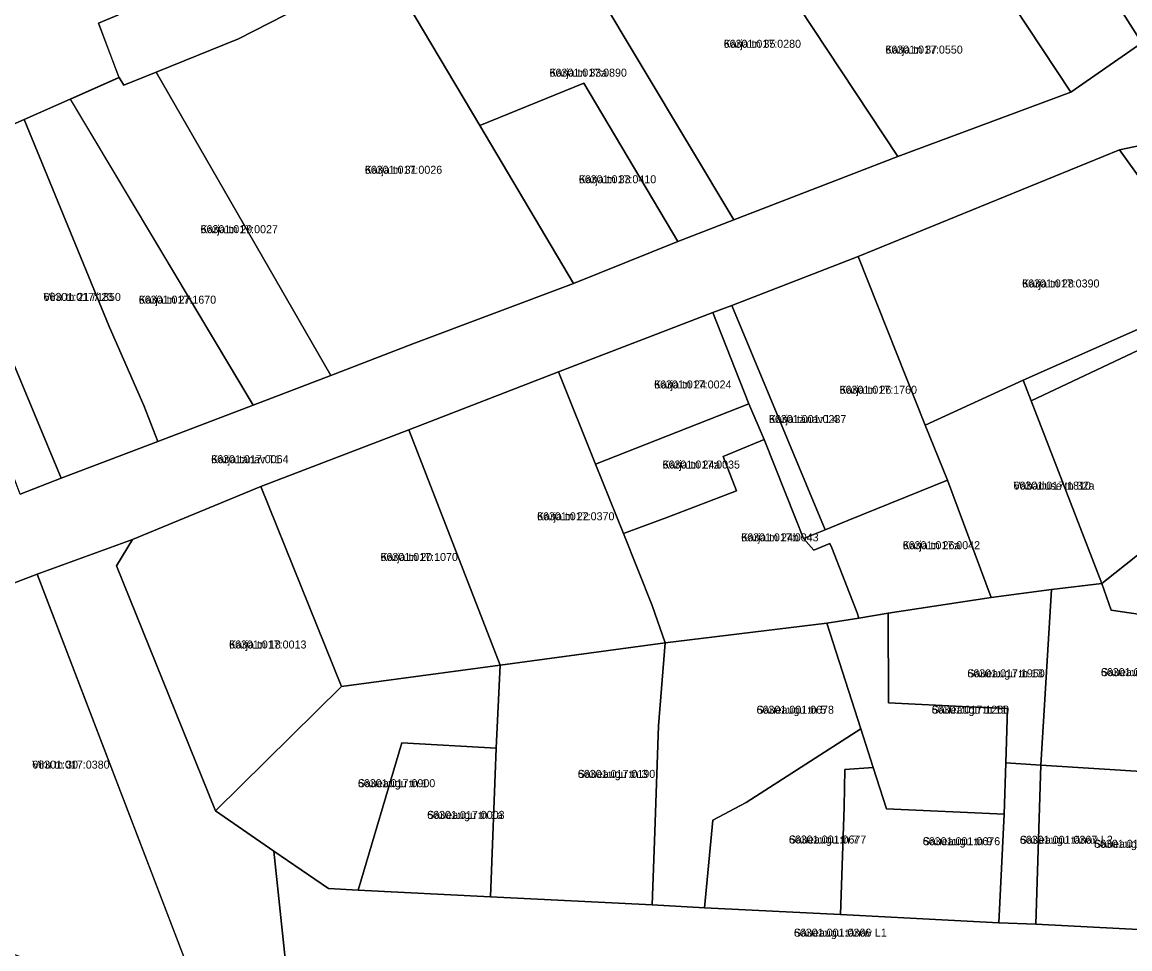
# Model space of a CAD drawing. Extents: x 632278 to 636344, y 6578401 to 6583362.
# Drawn here: x 634575.5 to 634783.1, y 6580103.6 to 6580277.2 of the extents above; entities that cross this region are included whole.
import ezdxf

# ---------------------------------------------------------------- set-up
doc = ezdxf.new("R2010")
doc.units = 0
for name, color, linetype in [('L_AADRESS', 7, 'Continuous'), ('PIIR', 7, 'Continuous'), ('TUNNUS', 7, 'Continuous')]:
    doc.layers.add(name, color=color, linetype=linetype)

msp = doc.modelspace()

# ---------------------------------------------------------------- linework, layer by layer
at = {"layer": 'PIIR'}
for points in [[(634792.68, 6580378.67), (634812.06, 6580346.42), (634832.84, 6580312.3), (634785.27, 6580273.39), (634738.94, 6580346.31)], [(634593.69, 6580266.88), (634589.83, 6580277.07), (634593.56, 6580278.61), (634590.83, 6580285.49), (634579.85, 6580313.49), (634609.35, 6580322.43), (634627.68, 6580280.04), (634616.03, 6580274.12), (634600.6, 6580267.86), (634594.53, 6580265.41)], [(634702.49, 6580308.18), (634718.97, 6580315.17), (634726.81, 6580302.98), (634739.71, 6580283.39), (634753.34, 6580292.4), (634771.99, 6580264.13), (634739.56, 6580252.05)], [(634541.41, 6580301.26), (634560.67, 6580307.3), (634569.85, 6580279.3), (634590.83, 6580285.49), (634593.56, 6580278.61), (634589.83, 6580277.07), (634593.65, 6580266.88), (634584.49, 6580262.83), (634575.89, 6580259.01), (634558.06, 6580251.13), (634539.28, 6580297.69)], [(634686.48, 6580302.58), (634702.49, 6580308.18), (634739.56, 6580252.05), (634708.88, 6580240.21), (634674.32, 6580297.89)], [(634530.69, 6580297.31), (634541.41, 6580301.26), (634539.28, 6580297.69), (634558.06, 6580251.13), (634582.82, 6580191.82), (634575.12, 6580188.79), (634572.15, 6580196.8), (634570.15, 6580201.73), (634562.5, 6580220.65), (634555.39, 6580237.12), (634545.01, 6580262.39)], [(634644.66, 6580285.86), (634646.48, 6580287.06), (634665.38, 6580294.35), (634674.32, 6580297.89), (634708.88, 6580240.21), (634698.36, 6580236.16), (634680.73, 6580265.81), (634661.26, 6580257.86)], [(634600.6, 6580267.86), (634616.03, 6580274.12), (634627.68, 6580280.04), (634644.66, 6580285.86), (634661.26, 6580257.86), (634678.81, 6580228.28), (634648.68, 6580216.97), (634633.33, 6580211.08)], [(634584.54, 6580262.84), (634593.69, 6580266.88), (634594.53, 6580265.41), (634600.6, 6580267.86), (634633.33, 6580211.08), (634618.81, 6580205.5)], [(634661.26, 6580257.86), (634680.73, 6580265.81), (634698.36, 6580236.16), (634678.81, 6580228.28)], [(634598.31, 6580205.46), (634591.83, 6580220.26), (634575.89, 6580259.01), (634584.49, 6580262.83), (634618.81, 6580205.5), (634600.93, 6580198.68)], [(634575.89, 6580259.01), (634591.83, 6580220.26), (634598.31, 6580205.46), (634600.93, 6580198.68), (634582.82, 6580191.82), (634558.06, 6580251.13)], [(634732.12, 6580233.33), (634781.1, 6580253.3), (634797.01, 6580231.16), (634787.45, 6580225.09), (634789.53, 6580221.92), (634763.09, 6580210.17), (634744.68, 6580201.77)], [(634708.48, 6580224.14), (634732.12, 6580233.33), (634744.68, 6580201.77), (634748.87, 6580191.43), (634730.2, 6580183.88), (634725.95, 6580182.16)], [(634763.09, 6580210.17), (634789.53, 6580221.92), (634799.15, 6580228.11), (634802.03, 6580223.96), (634785.75, 6580216.28), (634764.58, 6580206.29)], [(634704.91, 6580222.83), (634708.48, 6580224.14), (634725.95, 6580182.16), (634721.89, 6580180.52), (634720.45, 6580184.15), (634714.54, 6580199.08), (634711.68, 6580205.77)], [(634676.03, 6580211.71), (634704.91, 6580222.83), (634711.68, 6580205.77), (634682.94, 6580194.41)], [(634764.58, 6580206.29), (634785.75, 6580216.28), (634803.37, 6580192.37), (634777.83, 6580172.11)], [(634665.09, 6580156.78), (634647.97, 6580200.86), (634676.03, 6580211.71), (634682.94, 6580194.41), (634688.18, 6580181.48), (634693.58, 6580167.94), (634695.99, 6580160.98)], [(634748.87, 6580191.43), (634744.68, 6580201.77), (634763.09, 6580210.17), (634764.58, 6580206.29), (634777.83, 6580172.11), (634768.4, 6580170.94), (634757.05, 6580169.47)], [(634682.94, 6580194.41), (634711.68, 6580205.77), (634714.54, 6580199.08), (634706.88, 6580195.85), (634709.36, 6580189.44), (634696.28, 6580184.44), (634688.18, 6580181.48)], [(634635.37, 6580152.8), (634620.2, 6580190.27), (634647.97, 6580200.86), (634665.09, 6580156.78)], [(634688.18, 6580181.48), (634696.28, 6580184.44), (634709.36, 6580189.44), (634706.88, 6580195.85), (634714.54, 6580199.08), (634720.45, 6580184.15), (634721.89, 6580180.52), (634723.84, 6580178.34), (634726.85, 6580179.61), (634727.19, 6580178.77), (634731.94, 6580166.57), (634732.29, 6580165.59), (634726.26, 6580164.64), (634695.99, 6580160.98), (634693.58, 6580167.94)], [(634788.87, 6580165.74), (634779.56, 6580167.09), (634777.83, 6580172.11), (634803.37, 6580192.37), (634807.36, 6580186.9), (634821.55, 6580197.17), (634832.37, 6580182.67), (634787.88, 6580150.18)], [(634620.2, 6580190.27), (634635.37, 6580152.8), (634611.72, 6580129.48), (634593.18, 6580175.41), (634596.17, 6580180.31)], [(634721.89, 6580180.52), (634725.95, 6580182.16), (634730.2, 6580183.88), (634748.87, 6580191.43), (634757.05, 6580169.47), (634737.76, 6580166.54), (634732.29, 6580165.59), (634731.94, 6580166.57), (634727.19, 6580178.77), (634726.85, 6580179.61), (634723.84, 6580178.34)], [(634596.17, 6580180.31), (634593.18, 6580175.41), (634611.72, 6580129.48), (634622.67, 6580121.96), (634624.79, 6580101.82), (634626.34, 6580090.38), (634637.59, 6580063.12), (634659.99, 6580002.69), (634646.47, 6579997.05), (634635.9, 6580024.72), (634620.47, 6580065.25), (634611.9, 6580086.21), (634578.31, 6580173.81)], [(634561.45, 6580109.75), (634542.88, 6580160.31), (634578.31, 6580173.81), (634609.25, 6580093.13), (634611.9, 6580086.21), (634606.27, 6580088.9), (634591.53, 6580095.77), (634581.47, 6580099.94), (634562.64, 6580106.5)], [(634766.39, 6580138.08), (634768.4, 6580170.94), (634777.83, 6580172.11), (634779.56, 6580167.09), (634788.87, 6580165.74), (634787.88, 6580150.18), (634787.74, 6580147.79), (634787.23, 6580136.77)], [(634737.81, 6580149.76), (634737.76, 6580166.54), (634757.05, 6580169.47), (634768.4, 6580170.94), (634766.39, 6580138.08), (634759.79, 6580138.47), (634760.14, 6580148.66), (634752.89, 6580149)], [(634726.26, 6580164.64), (634732.29, 6580165.59), (634737.76, 6580166.54), (634737.81, 6580149.76), (634752.89, 6580149), (634760.14, 6580148.66), (634759.79, 6580138.47), (634759.51, 6580128.88), (634737.47, 6580129.88), (634734.97, 6580137.63), (634732.65, 6580144.85)], [(634694.74, 6580145.45), (634695.99, 6580160.98), (634726.26, 6580164.64), (634732.65, 6580144.85), (634711.15, 6580131.08), (634704.9, 6580127.76), (634703.37, 6580111.31), (634693.56, 6580111.9), (634694.03, 6580125.57)], [(634664.31, 6580141.27), (634665.09, 6580156.78), (634695.99, 6580160.98), (634694.74, 6580145.45), (634694.03, 6580125.57), (634693.56, 6580111.9), (634663.24, 6580113.39)], [(634635.37, 6580152.8), (634665.09, 6580156.78), (634664.31, 6580141.27), (634646.67, 6580142.26), (634638.48, 6580114.65), (634632.9, 6580114.93), (634622.67, 6580121.96), (634611.72, 6580129.48)], [(634728.83, 6580110.06), (634703.37, 6580111.31), (634704.9, 6580127.76), (634711.15, 6580131.08), (634732.65, 6580144.85), (634734.97, 6580137.63), (634729.66, 6580137.26), (634729.51, 6580130.24)], [(634638.48, 6580114.65), (634646.67, 6580142.26), (634664.31, 6580141.27), (634663.24, 6580113.39)], [(634758.51, 6580108.49), (634759.51, 6580128.88), (634759.79, 6580138.47), (634766.39, 6580138.08), (634765.46, 6580108.24)], [(634729.51, 6580130.24), (634729.66, 6580137.26), (634734.97, 6580137.63), (634737.47, 6580129.88), (634759.51, 6580128.88), (634758.51, 6580108.49), (634728.83, 6580110.06)], [(634766.39, 6580138.08), (634787.23, 6580136.77), (634785.89, 6580107.22), (634765.46, 6580108.24)]]:
    msp.add_lwpolyline(points, close=True, dxfattribs=at)
for points in [[(634738.94, 6580346.31), (634785.27, 6580273.39), (634771.99, 6580264.13), (634753.34, 6580292.4)], [(634575.12, 6580188.79), (634582.82, 6580191.82), (634600.93, 6580198.68), (634618.81, 6580205.5), (634633.33, 6580211.08), (634648.68, 6580216.97), (634678.81, 6580228.28), (634698.36, 6580236.16), (634708.88, 6580240.21), (634739.56, 6580252.05), (634771.99, 6580264.13), (634785.27, 6580273.39)], [(634796.84, 6580256.64), (634781.1, 6580253.3), (634732.12, 6580233.33), (634708.48, 6580224.14), (634704.91, 6580222.83), (634676.03, 6580211.71), (634647.97, 6580200.86), (634620.2, 6580190.27), (634596.17, 6580180.31), (634578.31, 6580173.81), (634542.88, 6580160.31), (634507.37, 6580147.83), (634440.93, 6580127.14), (634436.12, 6580125.78), (634405.48, 6580117.09), (634379.51, 6580118.32), (634377.21, 6580117.77), (634370.68, 6580115.86), (634352.92, 6580126.39), (634290.76, 6580138.56), (634257.24, 6580144.92), (634239.36, 6580148.28), (634207.95, 6580154.5)], [(634797.01, 6580231.16), (634781.1, 6580253.3), (634796.84, 6580256.64)], [(634796.5, 6580095.39), (634775.92, 6580096.43), (634751.34, 6580097.62), (634734.54, 6580098.3), (634715.56, 6580099.38), (634687.52, 6580100.1), (634653.37, 6580101.04), (634636.33, 6580101.4), (634624.79, 6580101.82), (634622.67, 6580121.96), (634632.9, 6580114.93), (634638.48, 6580114.65), (634663.24, 6580113.39), (634693.56, 6580111.9), (634703.37, 6580111.31), (634728.83, 6580110.06), (634758.51, 6580108.49), (634765.46, 6580108.24), (634785.89, 6580107.22)]]:
    msp.add_lwpolyline(points, dxfattribs=at)

# ---------------------------------------------------------------- texts
at = {"layer": 'L_AADRESS'}
for s, p in [('Karja tn 35', (634706.94, 6580272.44)), ('Karja tn 37', (634737.24, 6580271.35)), ('Karja tn 33a', (634674.32, 6580267.03)), ('Karja tn 31', (634639.71, 6580248.84)), ('Karja tn 33', (634679.81, 6580247.06)), ('Karja tn 29', (634608.93, 6580237.71)), ('Karja tn 28', (634762.86, 6580227.54)), ('Viru tn 21 // 23', (634579.5, 6580225.02)), ('Karja tn 27', (634597.35, 6580224.5)), ('Karja tn 24', (634693.91, 6580208.62)), ('Karja tn 26', (634728.67, 6580207.63)), ('Karja tänav L4', (634715.43, 6580202.14)), ('Karja tänav T1', (634610.92, 6580194.62)), ('Karja tn 24a', (634695.5, 6580193.62)), ('Vabaduse tn 32a', (634761.25, 6580189.67)), ('Karja tn 22', (634671.98, 6580183.93)), ('Karja tn 24b', (634710.23, 6580179.98)), ('Karja tn 26a', (634740.49, 6580178.51)), ('Karja tn 20', (634642.65, 6580176.3)), ('Karja tn 18', (634614.27, 6580159.91)), ('Saueaugu tn 13', (634752.6, 6580154.51)), ('Saueaugu tn 15', (634777.63, 6580154.73)), ('Saueaugu tn 5', (634713.11, 6580147.69)), ('Saueaugu tn 11', (634745.92, 6580147.71)), ('Viru tn 30', (634577.39, 6580137.41)), ('Saueaugu tn 3', (634679.62, 6580135.67)), ('Saueaugu tn 1', (634638.41, 6580133.93)), ('Saueaugu tn 1a', (634651.39, 6580127.99)), ('Saueaugu tn 7', (634719.17, 6580123.38)), ('Saueaugu tn 9', (634744.25, 6580123.06)), ('Saueaugu tänav L2', (634762.45, 6580123.33)), ('Saueaugu tn 17', (634776.34, 6580122.58)), ('Saueaugu tänav L1', (634720.11, 6580105.93))]:
    msp.add_text(s, height=1.5, dxfattribs=at).set_placement(p)
at = {"layer": 'TUNNUS'}
for s, p in [('66301:017:0280', (634706.94, 6580272.44)), ('66301:017:0550', (634737.24, 6580271.35)), ('66301:017:0890', (634674.32, 6580267.03)), ('66301:017:0026', (634639.71, 6580248.84)), ('66301:017:0410', (634679.81, 6580247.06)), ('66301:017:0027', (634608.93, 6580237.71)), ('66301:017:0390', (634762.86, 6580227.54)), ('66301:017:1850', (634579.5, 6580225.02)), ('66301:017:1670', (634597.35, 6580224.5)), ('66301:017:0024', (634693.91, 6580208.62)), ('66301:017:1760', (634728.67, 6580207.63)), ('66301:001:0237', (634715.43, 6580202.14)), ('66301:017:0064', (634610.92, 6580194.62)), ('66301:017:0035', (634695.5, 6580193.62)), ('66301:017:1810', (634761.25, 6580189.67)), ('66301:017:0370', (634671.98, 6580183.93)), ('66301:017:0043', (634710.23, 6580179.98)), ('66301:017:0042', (634740.49, 6580178.51)), ('66301:017:1070', (634642.65, 6580176.3)), ('66301:017:0013', (634614.27, 6580159.91)), ('66301:017:1950', (634752.6, 6580154.51)), ('66301:017:0310', (634777.63, 6580154.73)), ('66301:001:0678', (634713.11, 6580147.69)), ('66301:017:1260', (634745.92, 6580147.71)), ('66301:017:0380', (634577.39, 6580137.41)), ('66301:017:0190', (634679.62, 6580135.67)), ('66301:017:0900', (634638.41, 6580133.93)), ('66301:017:0003', (634651.39, 6580127.99)), ('66301:001:0677', (634719.17, 6580123.38)), ('66301:001:0676', (634744.25, 6580123.06)), ('66301:001:0367', (634762.45, 6580123.33)), ('66301:017:1140', (634776.34, 6580122.58)), ('66301:001:0366', (634720.11, 6580105.93))]:
    msp.add_text(s, height=1.5, dxfattribs=at).set_placement(p)

doc.saveas('drawing.dxf')
